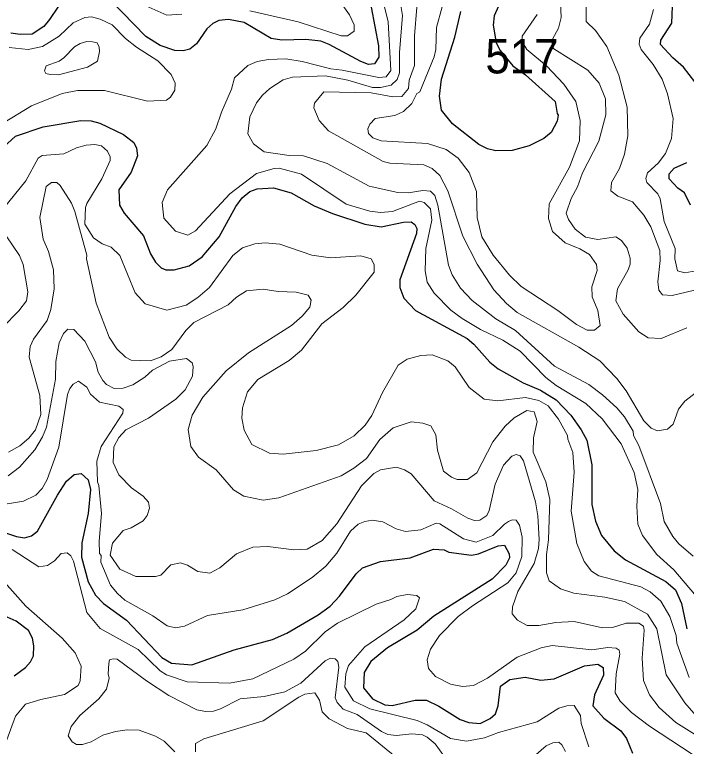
# Model space of a CAD drawing. Extents: x 673.6 to 698.9, y 7012 to 7040.1.
# Drawn here: x 677.012 to 678.569, y 7013.273 to 7014.97 of the extents above; entities that cross this region are included whole.
import ezdxf

# ---------------------------------------------------------------- set-up
doc = ezdxf.new("R2010")
doc.units = 0
doc.header["$LTSCALE"] = 0.032
doc.layers.add('1', color=7, linetype='Continuous', lineweight=25)
doc.layers.add('2', color=7, linetype='Continuous', lineweight=13)
doc.layers.add('21', color=7, linetype='Continuous')

msp = doc.modelspace()

# ---------------------------------------------------------------- linework, layer by layer
at = {"layer": '1'}
for points in [[(677.1342, 7015.0217), (677.0928, 7014.9584), (677.0791, 7014.9429), (677.0526, 7014.9246), (677.0243, 7014.9238), (677.0029, 7014.9271)], [(678.5617, 7014.8486), (678.5372, 7014.8698), (678.5088, 7014.9011), (678.5098, 7014.911), (678.535, 7014.9505), (678.5375, 7015.0096)], [(677.8382, 7014.9876), (677.8554, 7014.8975), (677.8562, 7014.8717), (677.846, 7014.8561), (677.8319, 7014.8547), (677.8139, 7014.8612), (677.7409, 7014.9009), (677.7212, 7014.9082), (677.6868, 7014.9122), (677.6308, 7014.9107), (677.6064, 7014.9149), (677.544, 7014.9517), (677.5078, 7014.9591), (677.4849, 7014.9568), (677.4711, 7014.9495), (677.4575, 7014.9374), (677.433, 7014.9025), (677.4177, 7014.8903), (677.4026, 7014.886), (677.3831, 7014.8872), (677.3488, 7014.8982), (677.3159, 7014.9194), (677.2338, 7015.0045)], [(678.133, 7014.9899), (678.1235, 7014.9669), (678.1209, 7014.9459), (678.1279, 7014.9047), (678.1373, 7014.8867), (678.1666, 7014.851), (678.196, 7014.8302), (678.2648, 7014.7686), (678.2688, 7014.7407), (678.2718, 7014.7371), (678.2688, 7014.7228), (678.2553, 7014.6969), (678.238, 7014.6829), (678.2044, 7014.6656), (678.1648, 7014.655), (678.1267, 7014.6542), (678.1077, 7014.6587), (678.0876, 7014.6693), (678.0262, 7014.7171), (678.0008, 7014.7483), (677.9967, 7014.7808), (678.0009, 7014.8206), (678.0319, 7014.918), (678.046, 7014.9772)], [(678.5882, 7014.814), (678.5617, 7014.8486)], [(676.9863, 7014.6627), (677.0135, 7014.688), (677.0776, 7014.7102), (677.1654, 7014.7246), (677.189, 7014.7241), (677.2091, 7014.7182), (677.2643, 7014.6922), (677.288, 7014.6739), (677.2941, 7014.6605), (677.2965, 7014.6427), (677.2818, 7014.6049), (677.2532, 7014.5637), (677.2547, 7014.5281), (677.2657, 7014.5094), (677.3106, 7014.457), (677.3267, 7014.4151), (677.338, 7014.396), (677.3516, 7014.3833), (677.362, 7014.3782), (677.3813, 7014.3782), (677.4159, 7014.3875), (677.4467, 7014.4083), (677.4854, 7014.4551), (677.5244, 7014.5255), (677.5388, 7014.5454), (677.5568, 7014.5602), (677.574, 7014.5664), (677.6114, 7014.5687), (677.6523, 7014.5565), (677.7062, 7014.5267), (677.7482, 7014.5087), (677.8231, 7014.4842), (677.8616, 7014.4784), (677.9129, 7014.4892), (677.9304, 7014.4895), (677.9392, 7014.4837), (677.9436, 7014.4741), (677.9433, 7014.4622), (677.9048, 7014.3551), (677.9048, 7014.3371), (677.9139, 7014.3125), (677.9409, 7014.2839), (678.0603, 7014.2193), (678.0759, 7014.206), (678.1129, 7014.1643), (678.1327, 7014.1488), (678.1904, 7014.1162), (678.2307, 7014.0989), (678.2672, 7014.077), (678.3011, 7014.0415)], [(678.5782, 7014.5285), (678.5644, 7014.5572), (678.5491, 7014.5678), (678.529, 7014.5893), (678.5285, 7014.6012), (678.5401, 7014.6139), (678.57, 7014.6273)], [(678.3011, 7014.0415), (678.3251, 7014.0075), (678.3378, 7013.9837), (678.3493, 7013.9265), (678.3494, 7013.8338), (678.3578, 7013.7955)], [(676.9269, 7013.7895), (677.0164, 7013.7601), (677.0349, 7013.757), (677.0509, 7013.7619), (677.0649, 7013.7725), (677.1111, 7013.8559), (677.1321, 7013.888), (677.1496, 7013.9039), (677.1663, 7013.9063), (677.1822, 7013.8911), (677.1873, 7013.8686), (677.1823, 7013.8136)], [(677.1823, 7013.8136), (677.1677, 7013.7454), (677.1668, 7013.7117), (677.1818, 7013.6547), (677.1989, 7013.6242), (677.2179, 7013.6046)], [(678.3578, 7013.7955), (678.3718, 7013.7626), (678.4013, 7013.7271), (678.4279, 7013.7062), (678.5212, 7013.6555), (678.5433, 7013.6365), (678.5571, 7013.6044), (678.5697, 7013.5462)], [(677.2179, 7013.6046), (677.271, 7013.5656), (677.3531, 7013.4794), (677.3753, 7013.4661), (677.4228, 7013.4621), (677.5202, 7013.497), (677.6097, 7013.5211), (677.6423, 7013.5357), (677.7154, 7013.5784), (677.7431, 7013.5985), (677.7649, 7013.6218), (677.8031, 7013.6733), (677.818, 7013.6871), (677.8595, 7013.7018), (677.9287, 7013.7105), (677.9828, 7013.7306), (678.0076, 7013.729), (678.0182, 7013.7235), (678.0703, 7013.7167), (678.0871, 7013.7201), (678.1326, 7013.7384), (678.1469, 7013.7395), (678.1583, 7013.7199), (678.1585, 7013.7102), (678.1501, 7013.6934), (678.1182, 7013.6613), (677.9835, 7013.5749), (677.9444, 7013.5428), (677.8757, 7013.5019), (677.8376, 7013.4704), (677.8218, 7013.4446), (677.8202, 7013.4089), (677.8408, 7013.3832), (677.8701, 7013.3694), (677.8866, 7013.3682), (677.9401, 7013.3805), (677.9663, 7013.3805), (677.9951, 7013.3669), (678.044, 7013.336), (678.0641, 7013.3286), (678.0904, 7013.3264), (678.1135, 7013.3382), (678.1263, 7013.3491), (678.1323, 7013.3671), (678.1375, 7013.4132), (678.1596, 7013.4286), (678.1948, 7013.4339), (678.231, 7013.4266), (678.2622, 7013.4297), (678.3326, 7013.4601), (678.3633, 7013.4639), (678.3756, 7013.4565), (678.3764, 7013.4384), (678.3559, 7013.3929), (678.352, 7013.3671), (678.3773, 7013.3385), (678.4166, 7013.309), (678.4297, 7013.2919), (678.4436, 7013.2576)], [(677.0107, 7013.4372), (677.0372, 7013.4564), (677.0488, 7013.4694), (677.0552, 7013.4832), (677.0566, 7013.5067), (677.053, 7013.5242), (677.0437, 7013.5422), (677.0155, 7013.5634), (676.9875, 7013.5764)]]:
    msp.add_lwpolyline(points, dxfattribs=at)
at = {"layer": '2'}
msp.add_line((678.1855, 7014.3398), (678.159, 7014.3658), dxfattribs=at)
for points in [[(677.7251, 7015.0578), (677.7882, 7014.9695), (677.7987, 7014.9465), (677.7986, 7014.932), (677.7835, 7014.9206), (677.7689, 7014.9212), (677.6685, 7014.9534), (677.5569, 7014.9785)], [(677.3993, 7014.9709), (677.3645, 7014.969), (677.3162, 7014.9906)], [(677.8651, 7015.0047), (677.8774, 7014.9531), (677.884, 7014.8405), (677.8725, 7014.8261), (677.8558, 7014.8244), (677.7712, 7014.8416), (677.7449, 7014.844), (677.6784, 7014.8614), (677.6401, 7014.8679), (677.6, 7014.8662), (677.5736, 7014.8613), (677.5523, 7014.8522), (677.521, 7014.8232), (677.5143, 7014.7969), (677.4911, 7014.7439), (677.4784, 7014.7056), (677.4574, 7014.6664), (677.3661, 7014.5638), (677.3534, 7014.5342), (677.3575, 7014.4982), (677.3843, 7014.4683), (677.4128, 7014.4589), (677.4309, 7014.4688), (677.5105, 7014.5542), (677.572, 7014.6016), (677.6135, 7014.6133), (677.6248, 7014.6138), (677.6768, 7014.6002), (677.7803, 7014.5305), (677.8346, 7014.5146), (677.8599, 7014.5113), (677.8872, 7014.5137), (677.9502, 7014.5375), (677.961, 7014.5346), (677.9756, 7014.5196), (677.9787, 7014.4935), (677.9645, 7014.4278), (677.9632, 7014.3757), (677.9682, 7014.35), (677.9842, 7014.3243)], [(677.9056, 7015.0007), (677.9105, 7014.9681), (677.904, 7014.8822), (677.9039, 7014.8351), (677.8984, 7014.82), (677.8841, 7014.8064), (677.8594, 7014.8009), (677.8414, 7014.8009), (677.7839, 7014.8182), (677.7321, 7014.8283), (677.6561, 7014.8251), (677.6345, 7014.8186), (677.6029, 7014.7985), (677.5865, 7014.7837), (677.5724, 7014.7654), (677.5571, 7014.7328), (677.5523, 7014.694), (677.5656, 7014.6705), (677.5899, 7014.6522), (677.6479, 7014.6436), (677.6812, 7014.6426), (677.7363, 7014.6246)], [(678.277, 7014.9991), (678.2785, 7014.9631), (678.2721, 7014.9389), (678.2583, 7014.913), (678.2574, 7014.897), (678.2615, 7014.8911), (678.3402, 7014.8415), (678.3667, 7014.8109), (678.3812, 7014.7745), (678.3822, 7014.7377), (678.366, 7014.6763), (678.3279, 7014.6033), (678.3164, 7014.5704), (678.3015, 7014.5438), (678.2903, 7014.5097), (678.2954, 7014.495), (678.3107, 7014.4728), (678.3351, 7014.4544), (678.3631, 7014.4489), (678.4049, 7014.4552), (678.4182, 7014.4463), (678.4313, 7014.4286), (678.4382, 7014.4054), (678.438, 7014.3913), (678.4339, 7014.3782), (678.4087, 7014.3343), (678.4053, 7014.3061), (678.4223, 7014.2758), (678.4581, 7014.2348), (678.4798, 7014.2206), (678.5104, 7014.2188), (678.5699, 7014.2441)], [(678.6332, 7014.3417), (678.5358, 7014.319), (678.5136, 7014.32), (678.5048, 7014.3308), (678.5022, 7014.3506), (678.5079, 7014.3996), (678.507, 7014.4229), (678.4865, 7014.4784), (678.4701, 7014.5047), (678.4435, 7014.5362), (678.4097, 7014.5492), (678.3934, 7014.5617), (678.3948, 7014.5806), (678.4136, 7014.6134), (678.425, 7014.6464), (678.4331, 7014.6888), (678.4315, 7014.7558), (678.412, 7014.8295), (678.3846, 7014.8958), (678.3583, 7014.9336), (678.3362, 7014.9538), (678.3362, 7014.9957)], [(678.4294, 7014.0981), (678.4076, 7014.1267), (678.3677, 7014.1675), (678.3193, 7014.1992), (678.1762, 7014.2796), (678.1515, 7014.3005), (678.1224, 7014.332), (678.0839, 7014.3918), (678.0506, 7014.4564), (678.0161, 7014.5616), (677.9972, 7014.597), (677.9793, 7014.613), (677.9598, 7014.6221), (677.8814, 7014.6255), (677.8658, 7014.6298), (677.739, 7014.7009), (677.7172, 7014.7247), (677.7052, 7014.7538), (677.7069, 7014.7645), (677.7284, 7014.7914), (677.8379, 7014.789), (677.8884, 7014.7792), (677.9089, 7014.7801), (677.9244, 7014.7984), (677.9261, 7014.8183), (677.9384, 7014.8518), (677.9385, 7014.9211), (677.9441, 7014.9872)], [(678.159, 7014.3658), (678.1205, 7014.4121), (678.0949, 7014.4547), (678.0839, 7014.4994), (678.0822, 7014.5602), (678.0654, 7014.6043), (678.0395, 7014.637), (678.0116, 7014.6575), (677.9689, 7014.6715), (677.861, 7014.6774), (677.8421, 7014.6845), (677.8317, 7014.6941), (677.8304, 7014.7051), (677.8349, 7014.7163), (677.8474, 7014.7292), (677.8927, 7014.7365), (677.9132, 7014.7451), (677.9323, 7014.7641), (677.9442, 7014.7873), (677.9506, 7014.7911), (677.984, 7014.8725), (677.9877, 7014.8892), (677.9895, 7014.9402), (678.0025, 7014.988)], [(678.5382, 7014.729), (678.5249, 7014.7865), (678.5128, 7014.8202), (678.492, 7014.8541), (678.4638, 7014.8889), (678.4594, 7014.9012), (678.4607, 7014.9157), (678.4828, 7014.948), (678.4924, 7014.9817)], [(676.9871, 7014.7201), (677.051, 7014.7585), (677.1216, 7014.7873), (677.1577, 7014.7941), (677.2202, 7014.7939), (677.3194, 7014.7694), (677.3636, 7014.7717), (677.3733, 7014.7787), (677.3831, 7014.7951), (677.3837, 7014.8111), (677.3749, 7014.8314), (677.3435, 7014.8629), (677.2944, 7014.8943), (677.269, 7014.9144), (677.2377, 7014.9466), (677.2101, 7014.9599), (677.1898, 7014.9649), (677.1745, 7014.9633), (677.1473, 7014.9512), (677.115, 7014.9205), (677.0766, 7014.8965), (677.043, 7014.8893), (676.999, 7014.8942)], [(678.2231, 7014.9705), (678.1883, 7014.9201), (678.1882, 7014.9068), (678.199, 7014.8892), (678.2447, 7014.8516), (678.2847, 7014.8086), (678.3128, 7014.7688), (678.3221, 7014.7249), (678.3213, 7014.6775), (678.2975, 7014.6164), (678.2505, 7014.531), (678.2489, 7014.4977), (678.2582, 7014.467), (678.2878, 7014.4411), (678.3218, 7014.4273), (678.3438, 7014.4139), (678.3602, 7014.3908), (678.3619, 7014.3764), (678.3494, 7014.3387), (678.3505, 7014.316), (678.3633, 7014.2841), (678.3691, 7014.2491), (678.3554, 7014.2385), (678.339, 7014.2385), (678.3138, 7014.2512), (678.2705, 7014.2841), (678.1855, 7014.3398)], [(678.4743, 7014.5901), (678.4787, 7014.6035), (678.5032, 7014.6258), (678.5205, 7014.6483), (678.5343, 7014.683), (678.5382, 7014.729)], [(676.9848, 7014.52), (677.0377, 7014.5847), (677.0662, 7014.6374), (677.0758, 7014.6433), (677.1261, 7014.6471), (677.1549, 7014.6609), (677.1779, 7014.6675), (677.1976, 7014.669), (677.2133, 7014.6657), (677.2272, 7014.6538), (677.2333, 7014.6406), (677.2333, 7014.6316), (677.2142, 7014.5896), (677.179, 7014.5323), (677.1759, 7014.5227), (677.1744, 7014.484), (677.1948, 7014.4527), (677.2146, 7014.4386), (677.2353, 7014.4305), (677.2555, 7014.4118), (677.2911, 7014.3251), (677.3143, 7014.2993), (677.3645, 7014.2846), (677.4092, 7014.296), (677.4361, 7014.3138), (677.4637, 7014.3373), (677.5171, 7014.4112), (677.5401, 7014.4296)], [(677.7363, 7014.6246), (677.8337, 7014.5724), (677.8999, 7014.5573), (677.924, 7014.5565), (677.9582, 7014.5622), (677.9756, 7014.561)], [(678.5902, 7014.3763), (678.5653, 7014.3715), (678.5484, 7014.3761), (678.5417, 7014.4037), (678.5423, 7014.4277), (678.5171, 7014.49), (678.5078, 7014.5428), (678.5028, 7014.5543), (678.4771, 7014.5807), (678.4743, 7014.5901)], [(677.327, 7014.167), (677.2818, 7014.1687), (677.2684, 7014.1756), (677.2486, 7014.1951), (677.2306, 7014.2218), (677.2009, 7014.3014), (677.1785, 7014.4038), (677.179, 7014.4126), (677.1515, 7014.5139), (677.1437, 7014.5326), (677.1175, 7014.5736), (677.1098, 7014.5811), (677.097, 7014.5811), (677.0848, 7014.5719), (677.0699, 7014.4994), (677.078, 7014.4491), (677.0903, 7014.4211), (677.1018, 7014.3785), (677.1035, 7014.3341), (677.0953, 7014.2865), (677.087, 7014.2611), (677.0552, 7014.2173), (677.0476, 7014.2003), (677.0452, 7014.1755), (677.0698, 7014.0872), (677.0724, 7014.0431), (677.0602, 7014.0071), (677.045, 7013.9876), (677.0241, 7013.9701), (676.9976, 7013.9555)], [(677.9756, 7014.561), (677.9855, 7014.5506), (677.9926, 7014.5282), (678.0171, 7014.3888), (678.0261, 7014.3664), (678.0454, 7014.3356), (678.072, 7014.3072), (678.1272, 7014.265), (678.1723, 7014.2376), (678.2628, 7014.155), (678.3424, 7014.1121), (678.3742, 7014.0886), (678.4074, 7014.0587), (678.4249, 7014.0375), (678.445, 7014.0044), (678.4463, 7013.9939), (678.4585, 7013.9708), (678.509, 7013.8366)], [(676.9833, 7014.2447), (677.0218, 7014.2833), (677.0392, 7014.3068), (677.0427, 7014.3272), (677.0315, 7014.3907), (677.0228, 7014.4113), (676.9918, 7014.4571)], [(677.5401, 7014.4296), (677.5686, 7014.4389), (677.5924, 7014.4406), (677.6265, 7014.438), (677.7008, 7014.4125), (677.7438, 7014.4061)], [(677.7438, 7014.4061), (677.8143, 7014.4111), (677.8384, 7014.4041), (677.8447, 7014.391), (677.8447, 7014.3727), (677.8023, 7014.3192), (677.7729, 7014.2907), (677.7236, 7014.2529), (677.6766, 7014.1919), (677.6481, 7014.1681), (677.5752, 7014.1242), (677.5517, 7014.0957), (677.5396, 7014.0582), (677.5386, 7014.0341), (677.5438, 7014.0066), (677.5612, 7013.9733), (677.6027, 7013.9533), (677.6341, 7013.9509), (677.7104, 7013.9591), (677.7626, 7013.9723), (677.7985, 7013.9933), (677.8243, 7014.0185), (677.8394, 7014.0403), (677.8646, 7014.0942), (677.9004, 7014.1576), (677.9214, 7014.1715), (677.9532, 7014.18), (677.9792, 7014.1809), (678.016, 7014.1675), (678.0324, 7014.1533), (678.0653, 7014.1051), (678.1, 7014.0781), (678.1319, 7014.0742), (678.1956, 7014.0822), (678.227, 7014.0752), (678.2484, 7014.0629), (678.2722, 7014.0318), (678.2933, 7013.9942), (678.2938, 7013.9857), (678.3057, 7013.9545), (678.3082, 7013.909), (678.3017, 7013.819), (678.3148, 7013.7441), (678.3317, 7013.7017), (678.3484, 7013.6797), (678.3655, 7013.6691), (678.463, 7013.6434), (678.4847, 7013.6315), (678.5096, 7013.6104), (678.53, 7013.5747), (678.5447, 7013.5308), (678.5466, 7013.5124), (678.5753, 7013.4333)], [(678.6068, 7013.326), (678.5649, 7013.3745), (678.5221, 7013.4394), (678.5005, 7013.5459), (678.4784, 7013.5802), (678.425, 7013.6092), (678.3796, 7013.6195), (678.308, 7013.6286), (678.2767, 7013.6387), (678.2504, 7013.6569), (678.2442, 7013.6761), (678.2442, 7013.7186), (678.249, 7013.752), (678.2522, 7013.8458), (678.2432, 7013.887), (678.2138, 7013.9553), (678.2146, 7013.9886), (678.2228, 7014.0265), (678.2158, 7014.0487), (678.199, 7014.0524), (678.1696, 7014.0348), (678.1487, 7014.0157), (678.1198, 7013.9798), (678.0828, 7013.9079), (678.0614, 7013.8925), (678.0372, 7013.8925), (678.024, 7013.8977), (678.0059, 7013.9114), (677.9919, 7013.9604), (677.988, 7013.9958), (677.9763, 7014.0162), (677.9575, 7014.0225), (677.9308, 7014.0256), (677.8892, 7014.0116), (677.8578, 7013.9846), (677.8272, 7013.9406), (677.7981, 7013.9184), (677.7683, 7013.9007), (677.624, 7013.85), (677.5874, 7013.8441), (677.5431, 7013.8536), (677.5191, 7013.8682), (677.4788, 7013.9148), (677.4377, 7013.9437), (677.4198, 7013.9687), (677.4142, 7014.0077), (677.4232, 7014.0412), (677.4476, 7014.0829), (677.5021, 7014.144), (677.5541, 7014.186), (677.6537, 7014.2496), (677.6785, 7014.2711), (677.696, 7014.2918), (677.6993, 7014.3079), (677.6917, 7014.3197), (677.6644, 7014.3263), (677.6222, 7014.3281), (677.5874, 7014.3336), (677.549, 7014.3296), (677.5262, 7014.315), (677.5069, 7014.2971)], [(677.9842, 7014.3243), (678.0228, 7014.2847), (678.0489, 7014.2651), (678.0917, 7014.2399), (678.1436, 7014.2156), (678.1833, 7014.1899)], [(677.5069, 7014.2971), (677.4268, 7014.2561), (677.4086, 7014.2379), (677.3758, 7014.1935), (677.3514, 7014.1763), (677.327, 7014.167)], [(676.9965, 7013.901), (677.0228, 7013.9209), (677.0586, 7013.9606), (677.0766, 7013.9907), (677.0854, 7014.0134), (677.1068, 7014.1247), (677.1076, 7014.1657), (677.1151, 7014.2092), (677.1251, 7014.231), (677.1348, 7014.2407), (677.1489, 7014.2398), (677.1742, 7014.2132), (677.1993, 7014.1652), (677.2056, 7014.1411), (677.2159, 7014.1219), (677.2249, 7014.1123), (677.2423, 7014.103), (677.2632, 7014.1039), (677.2855, 7014.1116), (677.3137, 7014.1297), (677.3314, 7014.1457), (677.3704, 7014.1663), (677.4102, 7014.1726), (677.4229, 7014.163), (677.4254, 7014.1542), (677.424, 7014.1317), (677.4071, 7014.0999), (677.3852, 7014.0788), (677.3218, 7014.0345), (677.2696, 7014.0075), (677.2532, 7013.9892), (677.2419, 7013.9679), (677.24, 7013.9313), (677.2533, 7013.9027), (677.2828, 7013.8732), (677.3093, 7013.8535), (677.322, 7013.8397), (677.3244, 7013.826), (677.3188, 7013.8088), (677.3099, 7013.7966), (677.2817, 7013.7803), (677.2635, 7013.7739), (677.2385, 7013.7447), (677.2335, 7013.7165), (677.2553, 7013.6841), (677.2929, 7013.6673), (677.3382, 7013.6673), (677.3505, 7013.6702), (677.374, 7013.6943), (677.3963, 7013.6992), (677.4125, 7013.6936), (677.436, 7013.6788), (677.4639, 7013.6748), (677.4871, 7013.6875), (677.5259, 7013.7201), (677.5641, 7013.7356), (677.5986, 7013.7371), (677.6592, 7013.7293), (677.6896, 7013.7307), (677.7242, 7013.7507), (677.7582, 7013.7895), (677.816, 7013.8774), (677.8445, 7013.9062), (677.8597, 7013.9147), (677.8969, 7013.9204), (677.9151, 7013.9147), (677.9308, 7013.9049), (677.9839, 7013.8423), (678.0239, 7013.8242), (678.0622, 7013.8022), (678.0774, 7013.7973), (678.0902, 7013.7981), (678.1058, 7013.8086), (678.1119, 7013.8203), (678.1256, 7013.8811)], [(678.1833, 7014.1899), (678.2432, 7014.1285), (678.2667, 7014.11), (678.3355, 7014.068), (678.3737, 7014.0332), (678.4176, 7013.9751), (678.4478, 7013.9085), (678.4561, 7013.8686), (678.4537, 7013.8306), (678.4561, 7013.7885), (678.4667, 7013.7622), (678.4998, 7013.7181), (678.5397, 7013.6823), (678.6005, 7013.6109)], [(678.6071, 7013.2387), (678.4835, 7013.3204), (678.4411, 7013.3522), (678.4153, 7013.3778), (678.4036, 7013.3973), (678.4059, 7013.4418), (678.4141, 7013.487), (678.4125, 7013.4962), (678.4057, 7013.5011), (678.3864, 7013.5029), (678.3498, 7013.4973), (678.2574, 7013.5071), (678.2317, 7013.5022), (678.1768, 7013.4799), (678.108, 7013.4316), (678.0755, 7013.4144), (678.0501, 7013.4118), (678.0217, 7013.4172), (677.9872, 7013.4352), (677.9712, 7013.4541), (677.9681, 7013.4742), (677.9753, 7013.4985), (677.9964, 7013.5303), (678.0401, 7013.5742), (678.0726, 7013.5993), (678.1551, 7013.6525), (678.1741, 7013.676), (678.1873, 7013.7135), (678.1882, 7013.7585), (678.1816, 7013.7864), (678.1738, 7013.7975), (678.165, 7013.799), (678.1562, 7013.7946), (678.1472, 7013.7882), (678.1198, 7013.7622), (678.0811, 7013.7471), (678.0519, 7013.7544), (677.9974, 7013.7897), (677.9889, 7013.7912), (677.9529, 7013.7758), (677.9174, 7013.7717), (677.8957, 7013.7774), (677.8653, 7013.7937), (677.8402, 7013.7979), (677.8237, 7013.7946), (677.8078, 7013.7888), (677.7903, 7013.7723), (677.7586, 7013.721), (677.7333, 7013.6914), (677.7016, 7013.6646), (677.6441, 7013.6274), (677.6149, 7013.6132), (677.5407, 7013.59), (677.4585, 7013.5769), (677.4054, 7013.5517), (677.3843, 7013.5482), (677.3652, 7013.553), (677.3317, 7013.5762), (677.2674, 7013.6126), (677.2501, 7013.6276), (677.234, 7013.6474), (677.2113, 7013.7004), (677.212, 7013.7163), (677.2088, 7013.7207), (677.2079, 7013.7489), (677.2128, 7013.8131), (677.207, 7013.8785), (677.2039, 7013.8868), (677.2022, 7013.9347), (677.2126, 7013.9685), (677.2627, 7014.0458), (677.2629, 7014.0547), (677.2532, 7014.0619), (677.2086, 7014.0718), (677.1876, 7014.0902), (677.1791, 7014.106), (677.16, 7014.1199), (677.1476, 7014.113), (677.1397, 7014.1035), (677.1342, 7014.0896), (677.1141, 7013.9669), (677.0874, 7013.8923), (677.0752, 7013.8713)], [(678.5994, 7014.0997), (678.5652, 7014.074), (678.5501, 7014.0554), (678.5384, 7014.0208), (678.5249, 7014.0086), (678.5016, 7014.0051), (678.4873, 7014.0111), (678.4701, 7014.028), (678.4294, 7014.0981)], [(678.1256, 7013.8811), (678.1449, 7013.9254), (678.1642, 7013.9464), (678.1738, 7013.9498), (678.1838, 7013.9467), (678.1915, 7013.9353)], [(678.1915, 7013.9353), (678.2186, 7013.8407), (678.2244, 7013.8082), (678.2277, 7013.7533), (678.226, 7013.7322), (678.2161, 7013.6974), (678.1783, 7013.6325), (678.1654, 7013.5966), (678.1646, 7013.581), (678.1775, 7013.5656), (678.1994, 7013.5538), (678.2266, 7013.5535), (678.2659, 7013.5605), (678.3086, 7013.5629), (678.374, 7013.5482), (678.3974, 7013.549), (678.4292, 7013.5587), (678.4588, 7013.5594), (678.469, 7013.5523), (678.4709, 7013.5428), (678.466, 7013.478), (678.4691, 7013.4262), (678.4829, 7013.3927), (678.5057, 7013.3637), (678.5443, 7013.3285), (678.6267, 7013.2771)], [(677.0752, 7013.8713), (677.061, 7013.8559), (677.0325, 7013.8422), (676.995, 7013.8358), (676.9186, 7013.8473), (676.8915, 7013.8456)], [(678.509, 7013.8366), (678.5171, 7013.7944), (678.5374, 7013.7596), (678.5509, 7013.7427), (678.5845, 7013.7146)], [(677.0062, 7013.7298), (677.0678, 7013.6896), (677.0877, 7013.6927), (677.1039, 7013.7038), (677.1195, 7013.7207), (677.1337, 7013.7218), (677.142, 7013.7149), (677.1479, 7013.7028), (677.1787, 7013.5838), (677.2098, 7013.5464), (677.2978, 7013.4978), (677.3488, 7013.4488), (677.3637, 7013.4395), (677.412, 7013.4233), (677.5099, 7013.42), (677.5637, 7013.4298), (677.6587, 7013.4757), (677.6856, 7013.4942), (677.7311, 7013.5389), (677.7601, 7013.5588), (677.8499, 7013.6029), (677.8834, 7013.6136), (677.8976, 7013.6212), (677.9217, 7013.6254), (677.9436, 7013.6235), (677.9498, 7013.6181), (677.9416, 7013.5919), (677.9143, 7013.5668), (677.8231, 7013.5043), (677.7855, 7013.4607), (677.7795, 7013.4414), (677.7774, 7013.4105), (677.7973, 7013.3787), (677.8353, 7013.3604), (677.9444, 7013.3331), (677.9677, 7013.3232), (678.0219, 7013.2919), (678.0593, 7013.2852), (678.1008, 7013.2934), (678.1333, 7013.3055), (678.2227, 7013.3304), (678.2728, 7013.3619), (678.2915, 7013.3673), (678.3087, 7013.3681), (678.3229, 7013.3451), (678.3251, 7013.326), (678.3427, 7013.272)], [(676.9933, 7013.2882), (677.0137, 7013.3436), (677.0373, 7013.3714), (677.0723, 7013.3821), (677.1275, 7013.3934), (677.1592, 7013.4143), (677.1636, 7013.4253), (677.166, 7013.459), (677.1521, 7013.4905), (677.1219, 7013.5241), (677.0375, 7013.5985), (676.9384, 7013.7097)], [(677.4892, 7013.3601), (677.473, 7013.3551), (677.4541, 7013.3543), (677.4338, 7013.3583), (677.3695, 7013.3914), (677.3174, 7013.4255), (677.2496, 7013.4758), (677.2398, 7013.4761), (677.2317, 7013.4739), (677.2301, 7013.4657), (677.2284, 7013.4419), (677.2309, 7013.4315), (677.225, 7013.4059), (677.2065, 7013.3833), (677.163, 7013.3446), (677.143, 7013.3197), (677.1355, 7013.2975), (677.1449, 7013.2835), (677.1553, 7013.2778), (677.169, 7013.2777), (677.1893, 7013.2837), (677.2161, 7013.2991), (677.2457, 7013.308), (677.2725, 7013.3115), (677.3, 7013.3107), (677.3382, 7013.2969), (677.3583, 7013.2852), (677.3832, 7013.2603)], [(677.7316, 7013.4719), (677.6748, 7013.4198), (677.6377, 7013.4001), (677.5903, 7013.3888), (677.5342, 7013.3838), (677.4892, 7013.3601)], [(678.0166, 7013.2372), (677.9867, 7013.2789), (677.9682, 7013.2946), (677.9568, 7013.3), (677.9325, 7013.3024), (677.8968, 7013.2984), (677.877, 7013.3011), (677.8621, 7013.3076), (677.8059, 7013.3473), (677.7735, 7013.3599), (677.7596, 7013.3754), (677.7544, 7013.3859), (677.7634, 7013.4573), (677.7609, 7013.4698), (677.7546, 7013.4766), (677.7437, 7013.4781), (677.7316, 7013.4719)], [(677.4307, 7013.2608), (677.4313, 7013.28), (677.4502, 7013.291), (677.5881, 7013.3327), (677.6702, 7013.3877), (677.6845, 7013.3943), (677.7072, 7013.3978), (677.7181, 7013.3808), (677.7248, 7013.3538), (677.7408, 7013.3374), (677.7832, 7013.3151), (677.8266, 7013.3049), (677.8937, 7013.2501)], [(678.2888, 7013.2615), (678.2801, 7013.2769), (678.2728, 7013.2834), (678.2589, 7013.2819), (678.2435, 7013.2745), (678.1847, 7013.2232)]]:
    msp.add_lwpolyline(points, dxfattribs=at)
msp.add_lwpolyline([(677.2087, 7014.8844), (677.2076, 7014.8944), (677.203, 7014.9044), (677.192, 7014.9073), (677.1788, 7014.9081), (677.1634, 7014.9035), (677.1501, 7014.8955), (677.1257, 7014.8696), (677.1153, 7014.8625), (677.0847, 7014.8513), (677.0813, 7014.8394), (677.0839, 7014.8338), (677.0944, 7014.8309), (677.1137, 7014.8308), (677.1808, 7014.8482), (677.2041, 7014.8624)], close=True, dxfattribs=at)

# ---------------------------------------------------------------- texts
at = {"layer": '21', "width": 0.95}
msp.add_text('517', height=0.08, dxfattribs=at).set_placement((678.1028, 7014.8338))

doc.saveas('drawing.dxf')
